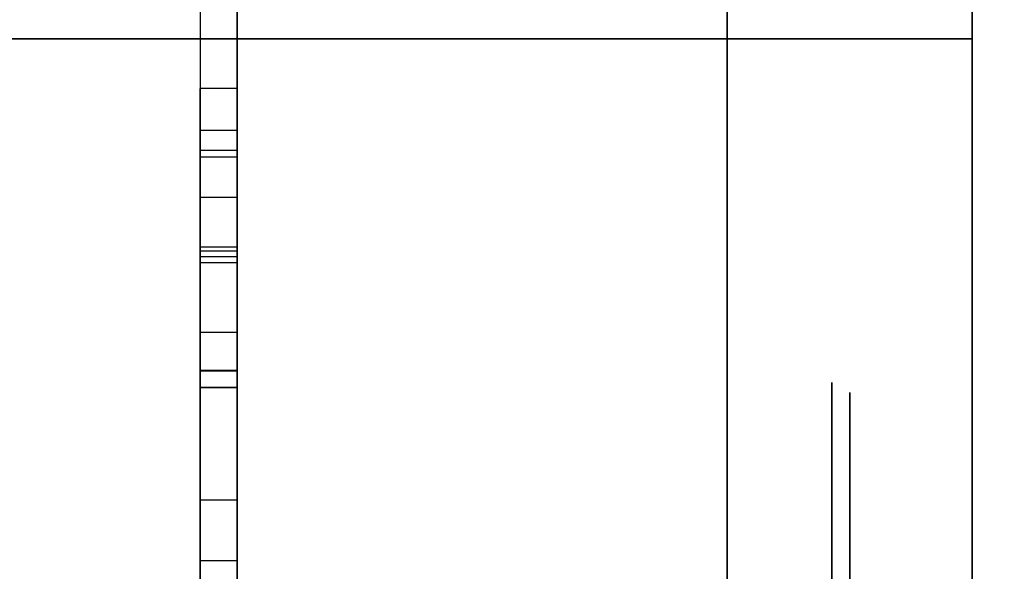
# Model space of a CAD drawing. Header units: millimetres. Extents: x 0 to 1524, y 0 to 1016.
# Tile 336 of 352: x 1394.188 to 1394.992, y 414.372 to 414.822. Entities that reach past the tile are written whole.
import ezdxf

# ---------------------------------------------------------------- set-up
doc = ezdxf.new("R2010")
doc.units = ezdxf.units.MM
doc.header["$LTSCALE"] = 83.82
doc.layers.get('0').update_dxf_attribs({"linetype": 'CONTINUOUS'})
doc.styles.get("Standard").update_dxf_attribs({"font": 'txt', "width": 0.8})
doc.dimstyles.new('DIMSTYLE_1', dxfattribs={"dimtxt": 15, "dimasz": 12, "dimexe": 0.18, "dimexo": 0.0625, "dimgap": 0.09, "dimtad": 1, "dimzin": 0, "dimdsep": 46, "dimtxsty": 'STANDARD', "dimblk": 'CLOSED', "dimblk1": 'CLOSED', "dimblk2": 'CLOSED', "dimcen": 0.09, "dimadec": 0, "dimazin": 0, "dimtp": 0.01, "dimtm": 0.01, "dimtfac": 1, "dimtofl": 0, "dimtmove": 0, "dimatfit": 3, "dimldrblk": 'CLOSED', "dimfxl": 1, "dimtolj": 1, "dimtzin": 0, "dimarcsym": 0})

# ---------------------------------------------------------------- blocks, each defined once
blk = doc.blocks.new('_CLOSED')
at = {"color": 0, "linetype": 'BYBLOCK'}
for p, q in [((0, 0), (-1, 0.208333)), ((-1, 0.208333), (-1, -0.208333)), ((-1, -0.208333), (0, 0)), ((-1, 0), (0, 0))]:
    blk.add_line(p, q, dxfattribs=at)
blk = doc.blocks.new('*D5')
at = {"color": 2, "linetype": 'CONTINUOUS'}
for p, q in [((1198.14537, 405.55665), (1198.14537, 520.52834)), ((1416.10397, 413.01746), (1416.10397, 520.52834)), ((1198.14537, 519.52834), (1307.12467, 519.52834)), ((1416.10397, 519.52834), (1307.12467, 519.52834))]:
    blk.add_line(p, q, dxfattribs=at)
at = {"color": 2, "linetype": 'CONTINUOUS', "xscale": 12, "yscale": 12, "zscale": 12, "rotation": 180}
blk.add_blockref('_CLOSED', (1198.14537, 519.52834), dxfattribs=at)
at = {"color": 2, "linetype": 'CONTINUOUS', "xscale": 12, "yscale": 12, "zscale": 12}
blk.add_blockref('_CLOSED', (1416.10397, 519.52834), dxfattribs=at)

msp = doc.modelspace()

# ---------------------------------------------------------------- linework, layer by layer
at = {"color": 6, "linetype": 'CONTINUOUS'}
for p, q in [((1394.36537, 417.65665), (1394.36537, 411.15665)), ((1394.36537, 411.15665), (1394.36537, 417.65665)), ((1394.36537, 417.65665), (1394.36537, 411.15665)), ((1394.36537, 411.15665), (1394.36537, 417.65665)), ((1394.36537, 417.65665), (1394.36537, 411.15665)), ((1394.36537, 411.15665), (1394.36537, 417.65665)), ((1394.36537, 417.65665), (1394.36537, 411.15665)), ((1394.36537, 411.15665), (1394.36537, 417.65665)), ((1394.76537, 416.54665), (1394.76537, 414.80665)), ((1394.76537, 414.80665), (1394.76537, 416.54665)), ((1394.76537, 416.54665), (1394.76537, 414.80665)), ((1394.76537, 414.80665), (1394.76537, 416.54665)), ((1394.76537, 416.54665), (1394.76537, 414.80665)), ((1394.76537, 414.80665), (1394.76537, 416.54665)), ((1394.76537, 416.54665), (1394.76537, 414.80665)), ((1394.76537, 414.80665), (1394.76537, 416.54665)), ((1394.76537, 416.54665), (1394.76537, 414.80665)), ((1394.76537, 414.80665), (1394.76537, 416.54665)), ((1394.76537, 416.54665), (1394.76537, 414.80665)), ((1394.76537, 414.80665), (1394.76537, 416.54665)), ((1394.76537, 416.54665), (1394.76537, 414.80665)), ((1394.76537, 414.80665), (1394.76537, 416.54665)), ((1394.76537, 416.54665), (1394.76537, 414.80665)), ((1394.76537, 414.80665), (1394.76537, 416.54665)), ((1394.33537, 415.02888), (1394.33537, 414.62378)), ((1394.33537, 415.02888), (1394.33537, 414.62378)), ((1394.33537, 415.02888), (1394.33537, 414.62378)), ((1394.33537, 415.02888), (1394.33537, 414.62378)), ((1394.36537, 415.02888), (1394.36537, 414.62378)), ((1394.36537, 415.02888), (1394.36537, 414.62378)), ((1394.36537, 415.02888), (1394.36537, 414.62378)), ((1394.36537, 415.02888), (1394.36537, 414.62378)), ((1392.92145, 414.80665), (1394.76537, 414.80665)), ((1394.76537, 414.80665), (1392.92145, 414.80665)), ((1392.92145, 414.80665), (1394.76537, 414.80665)), ((1394.76537, 414.80665), (1392.92145, 414.80665)), ((1392.92145, 414.80665), (1394.76537, 414.80665)), ((1394.76537, 414.80665), (1392.92145, 414.80665)), ((1392.92145, 414.80665), (1394.76537, 414.80665)), ((1394.76537, 414.80665), (1392.92145, 414.80665)), ((1394.76537, 414.80665), (1392.96537, 414.80665)), ((1392.96537, 414.80665), (1394.76537, 414.80665)), ((1394.76537, 414.80665), (1392.96537, 414.80665)), ((1392.96537, 414.80665), (1394.76537, 414.80665)), ((1394.76537, 414.80665), (1392.96537, 414.80665)), ((1392.96537, 414.80665), (1394.76537, 414.80665)), ((1394.76537, 414.80665), (1392.96537, 414.80665)), ((1392.96537, 414.80665), (1394.76537, 414.80665)), ((1394.76537, 414.80665), (1394.76537, 414.00665)), ((1394.76537, 414.80665), (1394.76537, 414.00665)), ((1394.76537, 414.00665), (1394.76537, 414.80665)), ((1394.76537, 414.80665), (1394.76537, 414.00665)), ((1394.76537, 414.80665), (1394.76537, 414.00665)), ((1394.76537, 414.80665), (1394.76537, 414.00665)), ((1394.76537, 414.00665), (1394.76537, 414.80665)), ((1394.76537, 414.80665), (1394.76537, 414.00665)), ((1394.76537, 414.80665), (1394.76537, 414.00665)), ((1394.76537, 414.80665), (1394.76537, 414.00665)), ((1394.76537, 414.00665), (1394.76537, 414.80665)), ((1394.76537, 414.80665), (1394.76537, 414.00665)), ((1394.76537, 414.80665), (1394.76537, 414.00665)), ((1394.76537, 414.80665), (1394.76537, 414.00665)), ((1394.76537, 414.00665), (1394.76537, 414.80665)), ((1394.76537, 414.80665), (1394.76537, 414.00665)), ((1394.96537, 414.00665), (1394.96537, 414.80665)), ((1394.96537, 414.80665), (1394.96537, 414.00665)), ((1394.96537, 414.00665), (1394.96537, 414.80665)), ((1394.96537, 414.80665), (1394.96537, 414.00665)), ((1394.96537, 414.00665), (1394.96537, 414.80665)), ((1394.96537, 414.80665), (1394.96537, 414.00665)), ((1394.96537, 414.00665), (1394.96537, 414.80665)), ((1394.96537, 414.80665), (1394.96537, 414.00665)), ((1394.33537, 414.76591), (1394.33537, 414.73165)), ((1394.33537, 414.62864), (1394.33537, 414.76591)), ((1394.36537, 414.76591), (1394.33537, 414.76591)), ((1394.36537, 414.76591), (1394.33537, 414.76591)), ((1394.33537, 414.71545), (1394.33537, 414.76591)), ((1394.33537, 414.76591), (1394.33537, 414.71013)), ((1394.33537, 414.76591), (1394.33537, 414.73165)), ((1394.33537, 414.62864), (1394.33537, 414.76591)), ((1394.36537, 414.76591), (1394.33537, 414.76591)), ((1394.36537, 414.76591), (1394.33537, 414.76591)), ((1394.33537, 414.71545), (1394.33537, 414.76591)), ((1394.33537, 414.76591), (1394.33537, 414.71013)), ((1394.33537, 414.76591), (1394.33537, 414.73165)), ((1394.33537, 414.62864), (1394.33537, 414.76591)), ((1394.36537, 414.76591), (1394.33537, 414.76591)), ((1394.36537, 414.76591), (1394.33537, 414.76591)), ((1394.33537, 414.71545), (1394.33537, 414.76591)), ((1394.33537, 414.76591), (1394.33537, 414.71013)), ((1394.33537, 414.76591), (1394.33537, 414.73165)), ((1394.33537, 414.62864), (1394.33537, 414.76591)), ((1394.36537, 414.76591), (1394.33537, 414.76591)), ((1394.36537, 414.76591), (1394.33537, 414.76591)), ((1394.33537, 414.71545), (1394.33537, 414.76591)), ((1394.33537, 414.76591), (1394.33537, 414.71013)), ((1394.36537, 414.76591), (1394.36537, 414.62864)), ((1394.36537, 414.73165), (1394.36537, 414.76591)), ((1394.36537, 414.71013), (1394.36537, 414.76591)), ((1394.36537, 414.76591), (1394.36537, 414.71545)), ((1394.36537, 414.76591), (1394.36537, 414.62864)), ((1394.36537, 414.73165), (1394.36537, 414.76591)), ((1394.36537, 414.71013), (1394.36537, 414.76591)), ((1394.36537, 414.76591), (1394.36537, 414.71545)), ((1394.36537, 414.76591), (1394.36537, 414.62864)), ((1394.36537, 414.73165), (1394.36537, 414.76591)), ((1394.36537, 414.71013), (1394.36537, 414.76591)), ((1394.36537, 414.76591), (1394.36537, 414.71545)), ((1394.36537, 414.76591), (1394.36537, 414.62864)), ((1394.36537, 414.73165), (1394.36537, 414.76591)), ((1394.36537, 414.71013), (1394.36537, 414.76591)), ((1394.36537, 414.76591), (1394.36537, 414.71545)), ((1394.33537, 414.73165), (1394.33537, 414.62378)), ((1394.36537, 414.73165), (1394.33537, 414.73165)), ((1394.33537, 414.73165), (1394.33537, 414.62378)), ((1394.36537, 414.73165), (1394.33537, 414.73165)), ((1394.33537, 414.73165), (1394.33537, 414.62378)), ((1394.36537, 414.73165), (1394.33537, 414.73165)), ((1394.33537, 414.73165), (1394.33537, 414.62378)), ((1394.36537, 414.73165), (1394.33537, 414.73165)), ((1394.36537, 414.62378), (1394.36537, 414.73165)), ((1394.36537, 414.62378), (1394.36537, 414.73165)), ((1394.36537, 414.62378), (1394.36537, 414.73165)), ((1394.36537, 414.62378), (1394.36537, 414.73165)), ((1394.36537, 414.71545), (1394.33537, 414.71545)), ((1394.33537, 414.53628), (1394.33537, 414.71545)), ((1394.36537, 414.71545), (1394.33537, 414.71545)), ((1394.33537, 414.53628), (1394.33537, 414.71545)), ((1394.36537, 414.71545), (1394.33537, 414.71545)), ((1394.33537, 414.53628), (1394.33537, 414.71545)), ((1394.36537, 414.71545), (1394.33537, 414.71545)), ((1394.33537, 414.53628), (1394.33537, 414.71545)), ((1394.36537, 414.71545), (1394.36537, 414.53628)), ((1394.36537, 414.71545), (1394.36537, 414.53628)), ((1394.36537, 414.71545), (1394.36537, 414.53628)), ((1394.36537, 414.71545), (1394.36537, 414.53628)), ((1394.36537, 414.71013), (1394.33537, 414.71013)), ((1394.33537, 414.71013), (1394.33537, 414.53559)), ((1394.36537, 414.71013), (1394.33537, 414.71013)), ((1394.33537, 414.71013), (1394.33537, 414.53559)), ((1394.36537, 414.71013), (1394.33537, 414.71013)), ((1394.33537, 414.71013), (1394.33537, 414.53559)), ((1394.36537, 414.71013), (1394.33537, 414.71013)), ((1394.33537, 414.71013), (1394.33537, 414.53559)), ((1394.36537, 414.53559), (1394.36537, 414.71013)), ((1394.36537, 414.53559), (1394.36537, 414.71013)), ((1394.36537, 414.53559), (1394.36537, 414.71013)), ((1394.36537, 414.53559), (1394.36537, 414.71013)), ((1394.33537, 414.67702), (1394.33537, 414.56707)), ((1394.33537, 414.56707), (1394.33537, 414.67702)), ((1394.36537, 414.67702), (1394.33537, 414.67702)), ((1394.33537, 414.67702), (1394.33537, 414.63675)), ((1394.33537, 414.63327), (1394.33537, 414.67702)), ((1394.36537, 414.67702), (1394.33537, 414.67702)), ((1394.33537, 414.67702), (1394.33537, 414.56707)), ((1394.33537, 414.56707), (1394.33537, 414.67702)), ((1394.36537, 414.67702), (1394.33537, 414.67702)), ((1394.33537, 414.67702), (1394.33537, 414.63675)), ((1394.33537, 414.63327), (1394.33537, 414.67702)), ((1394.36537, 414.67702), (1394.33537, 414.67702)), ((1394.33537, 414.67702), (1394.33537, 414.56707)), ((1394.33537, 414.56707), (1394.33537, 414.67702)), ((1394.36537, 414.67702), (1394.33537, 414.67702)), ((1394.33537, 414.67702), (1394.33537, 414.63675)), ((1394.33537, 414.63327), (1394.33537, 414.67702)), ((1394.36537, 414.67702), (1394.33537, 414.67702)), ((1394.33537, 414.67702), (1394.33537, 414.56707)), ((1394.33537, 414.56707), (1394.33537, 414.67702)), ((1394.36537, 414.67702), (1394.33537, 414.67702)), ((1394.33537, 414.67702), (1394.33537, 414.63675)), ((1394.33537, 414.63327), (1394.33537, 414.67702)), ((1394.36537, 414.67702), (1394.33537, 414.67702)), ((1394.36537, 414.67702), (1394.36537, 414.63327)), ((1394.36537, 414.63675), (1394.36537, 414.67702)), ((1394.36537, 414.56707), (1394.36537, 414.67702)), ((1394.36537, 414.67702), (1394.36537, 414.56707)), ((1394.36537, 414.67702), (1394.36537, 414.63327)), ((1394.36537, 414.63675), (1394.36537, 414.67702)), ((1394.36537, 414.56707), (1394.36537, 414.67702)), ((1394.36537, 414.67702), (1394.36537, 414.56707)), ((1394.36537, 414.67702), (1394.36537, 414.63327)), ((1394.36537, 414.63675), (1394.36537, 414.67702)), ((1394.36537, 414.56707), (1394.36537, 414.67702)), ((1394.36537, 414.67702), (1394.36537, 414.56707)), ((1394.36537, 414.67702), (1394.36537, 414.63327)), ((1394.36537, 414.63675), (1394.36537, 414.67702)), ((1394.36537, 414.56707), (1394.36537, 414.67702)), ((1394.36537, 414.67702), (1394.36537, 414.56707)), ((1394.33537, 414.63675), (1394.33537, 414.52193)), ((1394.36537, 414.63675), (1394.33537, 414.63675)), ((1394.33537, 414.63675), (1394.33537, 414.52193)), ((1394.36537, 414.63675), (1394.33537, 414.63675)), ((1394.33537, 414.63675), (1394.33537, 414.52193)), ((1394.36537, 414.63675), (1394.33537, 414.63675)), ((1394.33537, 414.63675), (1394.33537, 414.52193)), ((1394.36537, 414.63675), (1394.33537, 414.63675)), ((1394.33537, 414.52239), (1394.33537, 414.63327)), ((1394.36537, 414.63327), (1394.33537, 414.63327)), ((1394.33537, 414.52239), (1394.33537, 414.63327)), ((1394.36537, 414.63327), (1394.33537, 414.63327)), ((1394.33537, 414.52239), (1394.33537, 414.63327)), ((1394.36537, 414.63327), (1394.33537, 414.63327)), ((1394.33537, 414.52239), (1394.33537, 414.63327)), ((1394.36537, 414.63327), (1394.33537, 414.63327)), ((1394.36537, 414.52193), (1394.36537, 414.63675)), ((1394.36537, 414.52193), (1394.36537, 414.63675)), ((1394.36537, 414.52193), (1394.36537, 414.63675)), ((1394.36537, 414.52193), (1394.36537, 414.63675)), ((1394.36537, 414.63327), (1394.36537, 414.52239)), ((1394.36537, 414.63327), (1394.36537, 414.52239)), ((1394.36537, 414.63327), (1394.36537, 414.52239)), ((1394.36537, 414.63327), (1394.36537, 414.52239)), ((1394.33537, 414.31985), (1394.33537, 414.62864)), ((1394.36537, 414.62864), (1394.33537, 414.62864)), ((1394.33537, 414.31985), (1394.33537, 414.62864)), ((1394.36537, 414.62864), (1394.33537, 414.62864)), ((1394.33537, 414.31985), (1394.33537, 414.62864)), ((1394.36537, 414.62864), (1394.33537, 414.62864)), ((1394.33537, 414.31985), (1394.33537, 414.62864)), ((1394.36537, 414.62864), (1394.33537, 414.62864)), ((1394.36537, 414.62378), (1394.33537, 414.62378)), ((1394.36537, 414.62378), (1394.33537, 414.62378)), ((1394.36537, 414.62378), (1394.33537, 414.62378)), ((1394.36537, 414.62378), (1394.33537, 414.62378)), ((1394.36537, 414.62864), (1394.36537, 414.31985)), ((1394.36537, 414.62864), (1394.36537, 414.31985)), ((1394.36537, 414.62864), (1394.36537, 414.31985)), ((1394.36537, 414.62864), (1394.36537, 414.31985)), ((1394.33537, 414.32077), (1394.33537, 414.56707)), ((1394.33537, 414.56707), (1394.33537, 414.32077)), ((1394.36537, 414.56707), (1394.33537, 414.56707)), ((1394.36537, 414.56707), (1394.33537, 414.56707)), ((1394.33537, 414.32077), (1394.33537, 414.56707)), ((1394.33537, 414.56707), (1394.33537, 414.32077)), ((1394.36537, 414.56707), (1394.33537, 414.56707)), ((1394.36537, 414.56707), (1394.33537, 414.56707)), ((1394.33537, 414.32077), (1394.33537, 414.56707)), ((1394.33537, 414.56707), (1394.33537, 414.32077)), ((1394.36537, 414.56707), (1394.33537, 414.56707)), ((1394.36537, 414.56707), (1394.33537, 414.56707)), ((1394.33537, 414.32077), (1394.33537, 414.56707)), ((1394.33537, 414.56707), (1394.33537, 414.32077)), ((1394.36537, 414.56707), (1394.33537, 414.56707)), ((1394.36537, 414.56707), (1394.33537, 414.56707)), ((1394.36537, 414.32077), (1394.36537, 414.56707)), ((1394.36537, 414.56707), (1394.36537, 414.32077)), ((1394.36537, 414.32077), (1394.36537, 414.56707)), ((1394.36537, 414.56707), (1394.36537, 414.32077)), ((1394.36537, 414.32077), (1394.36537, 414.56707)), ((1394.36537, 414.56707), (1394.36537, 414.32077)), ((1394.36537, 414.32077), (1394.36537, 414.56707)), ((1394.36537, 414.56707), (1394.36537, 414.32077)), ((1394.33537, 414.53628), (1394.36537, 414.53628)), ((1394.33537, 414.53628), (1394.33537, 414.05064)), ((1394.33537, 414.53628), (1394.36537, 414.53628)), ((1394.33537, 414.53628), (1394.33537, 414.05064)), ((1394.33537, 414.53628), (1394.36537, 414.53628)), ((1394.33537, 414.53628), (1394.33537, 414.05064)), ((1394.33537, 414.53628), (1394.36537, 414.53628)), ((1394.33537, 414.53628), (1394.33537, 414.05064)), ((1394.36537, 414.53628), (1394.36537, 414.05064)), ((1394.36537, 414.53628), (1394.36537, 414.05064)), ((1394.36537, 414.53628), (1394.36537, 414.05064)), ((1394.36537, 414.53628), (1394.36537, 414.05064)), ((1394.33537, 414.52193), (1394.33537, 414.43027)), ((1394.36537, 414.52193), (1394.33537, 414.52193)), ((1394.33537, 414.52193), (1394.33537, 414.43027)), ((1394.36537, 414.52193), (1394.33537, 414.52193)), ((1394.33537, 414.52193), (1394.33537, 414.43027)), ((1394.36537, 414.52193), (1394.33537, 414.52193)), ((1394.33537, 414.52193), (1394.33537, 414.43027)), ((1394.36537, 414.52193), (1394.33537, 414.52193)), ((1394.36537, 414.43027), (1394.36537, 414.52193)), ((1394.36537, 414.43027), (1394.36537, 414.52193)), ((1394.36537, 414.43027), (1394.36537, 414.52193)), ((1394.36537, 414.43027), (1394.36537, 414.52193)), ((1394.33537, 414.43027), (1394.33537, 414.38073)), ((1394.36537, 414.43027), (1394.33537, 414.43027)), ((1394.33537, 414.43027), (1394.33537, 414.38073)), ((1394.36537, 414.43027), (1394.33537, 414.43027)), ((1394.33537, 414.43027), (1394.33537, 414.38073)), ((1394.36537, 414.43027), (1394.33537, 414.43027)), ((1394.33537, 414.43027), (1394.33537, 414.38073)), ((1394.36537, 414.43027), (1394.33537, 414.43027)), ((1394.36537, 414.38073), (1394.36537, 414.43027)), ((1394.36537, 414.38073), (1394.36537, 414.43027)), ((1394.36537, 414.38073), (1394.36537, 414.43027)), ((1394.36537, 414.38073), (1394.36537, 414.43027)), ((1394.33537, 414.38073), (1394.33537, 414.27656)), ((1394.36537, 414.38073), (1394.33537, 414.38073)), ((1394.33537, 414.38073), (1394.33537, 414.27656)), ((1394.36537, 414.38073), (1394.33537, 414.38073)), ((1394.33537, 414.38073), (1394.33537, 414.27656)), ((1394.36537, 414.38073), (1394.33537, 414.38073)), ((1394.33537, 414.38073), (1394.33537, 414.27656)), ((1394.36537, 414.38073), (1394.33537, 414.38073)), ((1394.36537, 414.27656), (1394.36537, 414.38073)), ((1394.36537, 414.27656), (1394.36537, 414.38073)), ((1394.36537, 414.27656), (1394.36537, 414.38073)), ((1394.36537, 414.27656), (1394.36537, 414.38073))]:
    msp.add_line(p, q, dxfattribs=at)
at = {"color": 7, "linetype": 'CONTINUOUS'}
for p, q in [((1394.76537, 413.50665), (1394.76537, 415.30665)), ((1394.76537, 413.50665), (1394.76537, 415.30665)), ((1394.76537, 413.50665), (1394.76537, 415.30665)), ((1394.76537, 413.50665), (1394.76537, 415.30665)), ((1394.96537, 413.50665), (1394.96537, 415.30665)), ((1394.96537, 413.50665), (1394.96537, 415.30665)), ((1394.96537, 413.50665), (1394.96537, 415.30665)), ((1394.96537, 413.50665), (1394.96537, 415.30665)), ((1394.96537, 415.20665), (1394.96537, 413.60665)), ((1394.96537, 415.20665), (1394.96537, 413.60665)), ((1394.96537, 415.20665), (1394.96537, 413.60665)), ((1394.96537, 415.20665), (1394.96537, 413.60665)), ((1394.76537, 415.15856), (1394.76537, 413.65475)), ((1394.76537, 415.15856), (1394.76537, 413.65475)), ((1394.76537, 415.15856), (1394.76537, 413.65475)), ((1394.76537, 415.15856), (1394.76537, 413.65475)), ((1394.96537, 413.76665), (1394.96537, 415.04665)), ((1394.96537, 415.04665), (1394.96537, 413.76665)), ((1394.96537, 413.76665), (1394.96537, 415.04665)), ((1394.96537, 415.04665), (1394.96537, 413.76665)), ((1394.96537, 413.76665), (1394.96537, 415.04665)), ((1394.96537, 415.04665), (1394.96537, 413.76665)), ((1394.96537, 413.76665), (1394.96537, 415.04665)), ((1394.96537, 415.04665), (1394.96537, 413.76665)), ((1394.33537, 415.0261), (1394.33537, 413.95596)), ((1394.33537, 415.0261), (1394.33537, 413.95596)), ((1394.33537, 415.0261), (1394.33537, 413.95596)), ((1394.33537, 415.0261), (1394.33537, 413.95596)), ((1394.36537, 413.95596), (1394.36537, 415.0261)), ((1394.36537, 413.95596), (1394.36537, 415.0261)), ((1394.36537, 413.95596), (1394.36537, 415.0261)), ((1394.36537, 413.95596), (1394.36537, 415.0261)), ((1394.76537, 414.80665), (1394.76537, 414.90665)), ((1394.76537, 414.90665), (1394.76537, 414.80665)), ((1394.76537, 414.80665), (1394.76537, 414.90665)), ((1394.76537, 414.90665), (1394.76537, 414.80665)), ((1394.76537, 414.80665), (1394.76537, 414.90665)), ((1394.76537, 414.90665), (1394.76537, 414.80665)), ((1394.76537, 414.80665), (1394.76537, 414.90665)), ((1394.76537, 414.90665), (1394.76537, 414.80665)), ((1394.96537, 414.90665), (1394.96537, 414.80665)), ((1394.96537, 414.40665), (1394.96537, 414.90665)), ((1394.96537, 414.80665), (1394.96537, 414.90665)), ((1394.96537, 414.90665), (1394.96537, 414.80665)), ((1394.96537, 414.40665), (1394.96537, 414.90665)), ((1394.96537, 414.80665), (1394.96537, 414.90665)), ((1394.96537, 414.90665), (1394.96537, 414.80665)), ((1394.96537, 414.40665), (1394.96537, 414.90665)), ((1394.96537, 414.80665), (1394.96537, 414.90665)), ((1394.96537, 414.90665), (1394.96537, 414.80665)), ((1394.96537, 414.40665), (1394.96537, 414.90665)), ((1394.96537, 414.80665), (1394.96537, 414.90665)), ((1394.96537, 414.80665), (1394.76537, 414.80665)), ((1394.76537, 414.80665), (1394.76537, 414.00665)), ((1394.96537, 414.80665), (1394.76537, 414.80665)), ((1394.76537, 414.80665), (1394.96537, 414.80665)), ((1394.76537, 414.00665), (1394.76537, 414.80665)), ((1394.76537, 414.80665), (1394.96537, 414.80665)), ((1394.96537, 414.80665), (1394.76537, 414.80665)), ((1394.76537, 414.80665), (1394.76537, 414.00665)), ((1394.96537, 414.80665), (1394.76537, 414.80665)), ((1394.76537, 414.80665), (1394.96537, 414.80665)), ((1394.76537, 414.00665), (1394.76537, 414.80665)), ((1394.76537, 414.80665), (1394.96537, 414.80665)), ((1394.96537, 414.80665), (1394.76537, 414.80665)), ((1394.76537, 414.80665), (1394.76537, 414.00665)), ((1394.96537, 414.80665), (1394.76537, 414.80665)), ((1394.76537, 414.80665), (1394.96537, 414.80665)), ((1394.76537, 414.00665), (1394.76537, 414.80665)), ((1394.76537, 414.80665), (1394.96537, 414.80665)), ((1394.96537, 414.80665), (1394.76537, 414.80665)), ((1394.76537, 414.80665), (1394.76537, 414.00665)), ((1394.96537, 414.80665), (1394.76537, 414.80665)), ((1394.76537, 414.80665), (1394.96537, 414.80665)), ((1394.76537, 414.00665), (1394.76537, 414.80665)), ((1394.76537, 414.80665), (1394.96537, 414.80665)), ((1394.96537, 414.00665), (1394.96537, 414.80665)), ((1394.96537, 414.80665), (1394.96537, 414.00665)), ((1394.96537, 414.00665), (1394.96537, 414.80665)), ((1394.96537, 414.80665), (1394.96537, 414.00665)), ((1394.96537, 414.00665), (1394.96537, 414.80665)), ((1394.96537, 414.80665), (1394.96537, 414.00665)), ((1394.96537, 414.00665), (1394.96537, 414.80665)), ((1394.96537, 414.80665), (1394.96537, 414.00665)), ((1394.33537, 414.53559), (1394.33537, 414.49948)), ((1394.36537, 414.53559), (1394.33537, 414.53559)), ((1394.33537, 414.53559), (1394.33537, 414.49948)), ((1394.36537, 414.53559), (1394.33537, 414.53559)), ((1394.33537, 414.53559), (1394.33537, 414.49948)), ((1394.36537, 414.53559), (1394.33537, 414.53559)), ((1394.33537, 414.53559), (1394.33537, 414.49948)), ((1394.36537, 414.53559), (1394.33537, 414.53559)), ((1394.36537, 414.49948), (1394.36537, 414.53559)), ((1394.36537, 414.49948), (1394.36537, 414.53559)), ((1394.36537, 414.49948), (1394.36537, 414.53559)), ((1394.36537, 414.49948), (1394.36537, 414.53559)), ((1394.33537, 414.49323), (1394.33537, 414.52239)), ((1394.33537, 414.52239), (1394.36537, 414.52239)), ((1394.33537, 414.49323), (1394.33537, 414.52239)), ((1394.33537, 414.52239), (1394.36537, 414.52239)), ((1394.33537, 414.49323), (1394.33537, 414.52239)), ((1394.33537, 414.52239), (1394.36537, 414.52239)), ((1394.33537, 414.49323), (1394.33537, 414.52239)), ((1394.33537, 414.52239), (1394.36537, 414.52239)), ((1394.36537, 414.52239), (1394.36537, 414.49323)), ((1394.36537, 414.52239), (1394.36537, 414.49323)), ((1394.36537, 414.52239), (1394.36537, 414.49323)), ((1394.36537, 414.52239), (1394.36537, 414.49323)), ((1394.33537, 414.49948), (1394.33537, 414.48443)), ((1394.33537, 414.49948), (1394.33537, 414.48443)), ((1394.33537, 414.49948), (1394.33537, 414.48443)), ((1394.33537, 414.49948), (1394.33537, 414.48443)), ((1394.36537, 414.48443), (1394.36537, 414.49948)), ((1394.36537, 414.48443), (1394.36537, 414.49948)), ((1394.36537, 414.48443), (1394.36537, 414.49948)), ((1394.36537, 414.48443), (1394.36537, 414.49948)), ((1394.33537, 414.48419), (1394.33537, 414.49323)), ((1394.33537, 414.48419), (1394.33537, 414.49323)), ((1394.33537, 414.48419), (1394.33537, 414.49323)), ((1394.33537, 414.48419), (1394.33537, 414.49323)), ((1394.36537, 414.49323), (1394.36537, 414.48419)), ((1394.36537, 414.49323), (1394.36537, 414.48419)), ((1394.36537, 414.49323), (1394.36537, 414.48419)), ((1394.36537, 414.49323), (1394.36537, 414.48419)), ((1394.96537, 413.90666), (1394.96537, 414.40665)), ((1394.96537, 413.90666), (1394.96537, 414.40665)), ((1394.96537, 413.90666), (1394.96537, 414.40665)), ((1394.96537, 413.90666), (1394.96537, 414.40665))]:
    msp.add_line(p, q, dxfattribs=at)
at = {"color": 6, "linetype": 'CONTINUOUS'}
for points in [[(1394.36537, 414.40665), (1394.36537, 414.48435), (1394.36537, 414.55908), (1394.36537, 414.62801), (1394.36537, 414.6895), (1394.36537, 414.73905), (1394.36537, 414.77594), (1394.36537, 414.79876), (1394.36537, 414.80665), (1394.36537, 414.79904), (1394.36537, 414.77647), (1394.36537, 414.73982), (1394.36537, 414.6895), (1394.36537, 414.62917), (1394.36537, 414.56037), (1394.36537, 414.48572), (1394.36537, 414.40665)], [(1394.36537, 414.40665), (1394.36537, 414.48435), (1394.36537, 414.55908), (1394.36537, 414.62801), (1394.36537, 414.6895), (1394.36537, 414.73905), (1394.36537, 414.77594), (1394.36537, 414.79876), (1394.36537, 414.80665), (1394.36537, 414.79904), (1394.36537, 414.77647), (1394.36537, 414.73982), (1394.36537, 414.6895), (1394.36537, 414.62917), (1394.36537, 414.56037), (1394.36537, 414.48572), (1394.36537, 414.40665)], [(1394.36537, 414.40665), (1394.36537, 414.48435), (1394.36537, 414.55908), (1394.36537, 414.62801), (1394.36537, 414.6895), (1394.36537, 414.73905), (1394.36537, 414.77594), (1394.36537, 414.79876), (1394.36537, 414.80665), (1394.36537, 414.79904), (1394.36537, 414.77647), (1394.36537, 414.73982), (1394.36537, 414.6895), (1394.36537, 414.62917), (1394.36537, 414.56037), (1394.36537, 414.48572), (1394.36537, 414.40665)], [(1394.36537, 414.40665), (1394.36537, 414.48435), (1394.36537, 414.55908), (1394.36537, 414.62801), (1394.36537, 414.6895), (1394.36537, 414.73905), (1394.36537, 414.77594), (1394.36537, 414.79876), (1394.36537, 414.80665), (1394.36537, 414.79904), (1394.36537, 414.77647), (1394.36537, 414.73982), (1394.36537, 414.6895), (1394.36537, 414.62917), (1394.36537, 414.56037), (1394.36537, 414.48572), (1394.36537, 414.40665)], [(1394.36537, 414.40665), (1394.36537, 414.48435), (1394.36537, 414.55908), (1394.36537, 414.62801), (1394.36537, 414.6895), (1394.36537, 414.73905), (1394.36537, 414.77594), (1394.36537, 414.79876), (1394.36537, 414.80665), (1394.36537, 414.79904), (1394.36537, 414.77647), (1394.36537, 414.73982), (1394.36537, 414.6895), (1394.36537, 414.62917), (1394.36537, 414.56037), (1394.36537, 414.48572), (1394.36537, 414.40665)], [(1394.36537, 414.40665), (1394.36537, 414.48435), (1394.36537, 414.55908), (1394.36537, 414.62801), (1394.36537, 414.6895), (1394.36537, 414.73905), (1394.36537, 414.77594), (1394.36537, 414.79876), (1394.36537, 414.80665), (1394.36537, 414.79904), (1394.36537, 414.77647), (1394.36537, 414.73982), (1394.36537, 414.6895), (1394.36537, 414.62917), (1394.36537, 414.56037), (1394.36537, 414.48572), (1394.36537, 414.40665)], [(1394.36537, 414.40665), (1394.36537, 414.48435), (1394.36537, 414.55908), (1394.36537, 414.62801), (1394.36537, 414.6895), (1394.36537, 414.73905), (1394.36537, 414.77594), (1394.36537, 414.79876), (1394.36537, 414.80665), (1394.36537, 414.79904), (1394.36537, 414.77647), (1394.36537, 414.73982), (1394.36537, 414.6895), (1394.36537, 414.62917), (1394.36537, 414.56037), (1394.36537, 414.48572), (1394.36537, 414.40665)], [(1394.36537, 414.40665), (1394.36537, 414.48435), (1394.36537, 414.55908), (1394.36537, 414.62801), (1394.36537, 414.6895), (1394.36537, 414.73905), (1394.36537, 414.77594), (1394.36537, 414.79876), (1394.36537, 414.80665), (1394.36537, 414.79904), (1394.36537, 414.77647), (1394.36537, 414.73982), (1394.36537, 414.6895), (1394.36537, 414.62917), (1394.36537, 414.56037), (1394.36537, 414.48572), (1394.36537, 414.40665)], [(1394.76537, 414.80665), (1394.80422, 414.80665), (1394.84159, 414.80665), (1394.87605, 414.80665), (1394.9068, 414.80665), (1394.93157, 414.80665), (1394.95002, 414.80665), (1394.96143, 414.80665), (1394.96537, 414.80665)], [(1394.96537, 414.80665), (1394.96157, 414.80665), (1394.95028, 414.80665), (1394.93196, 414.80665), (1394.9068, 414.80665), (1394.87663, 414.80665), (1394.84223, 414.80665), (1394.80491, 414.80665), (1394.76537, 414.80665)], [(1394.76537, 414.80665), (1394.80422, 414.80665), (1394.84159, 414.80665), (1394.87605, 414.80665), (1394.9068, 414.80665), (1394.93157, 414.80665), (1394.95002, 414.80665), (1394.96143, 414.80665), (1394.96537, 414.80665)], [(1394.96537, 414.80665), (1394.96157, 414.80665), (1394.95028, 414.80665), (1394.93196, 414.80665), (1394.9068, 414.80665), (1394.87663, 414.80665), (1394.84223, 414.80665), (1394.80491, 414.80665), (1394.76537, 414.80665)], [(1394.76537, 414.80665), (1394.80422, 414.80665), (1394.84159, 414.80665), (1394.87605, 414.80665), (1394.9068, 414.80665), (1394.93157, 414.80665), (1394.95002, 414.80665), (1394.96143, 414.80665), (1394.96537, 414.80665)], [(1394.96537, 414.80665), (1394.96157, 414.80665), (1394.95028, 414.80665), (1394.93196, 414.80665), (1394.9068, 414.80665), (1394.87663, 414.80665), (1394.84223, 414.80665), (1394.80491, 414.80665), (1394.76537, 414.80665)], [(1394.76537, 414.80665), (1394.80422, 414.80665), (1394.84159, 414.80665), (1394.87605, 414.80665), (1394.9068, 414.80665), (1394.93157, 414.80665), (1394.95002, 414.80665), (1394.96143, 414.80665), (1394.96537, 414.80665)], [(1394.96537, 414.80665), (1394.96157, 414.80665), (1394.95028, 414.80665), (1394.93196, 414.80665), (1394.9068, 414.80665), (1394.87663, 414.80665), (1394.84223, 414.80665), (1394.80491, 414.80665), (1394.76537, 414.80665)], [(1394.36537, 414.40665), (1394.36537, 414.32896), (1394.36537, 414.25423), (1394.36537, 414.1853), (1394.36537, 414.12381), (1394.36537, 414.07426), (1394.36537, 414.03737), (1394.36537, 414.01455), (1394.36537, 414.00665), (1394.36537, 414.01427), (1394.36537, 414.03684), (1394.36537, 414.07349), (1394.36537, 414.12381), (1394.36537, 414.18414), (1394.36537, 414.25294), (1394.36537, 414.32759), (1394.36537, 414.40665)], [(1394.36537, 414.40665), (1394.36537, 414.32896), (1394.36537, 414.25423), (1394.36537, 414.1853), (1394.36537, 414.12381), (1394.36537, 414.07426), (1394.36537, 414.03737), (1394.36537, 414.01455), (1394.36537, 414.00665), (1394.36537, 414.01427), (1394.36537, 414.03684), (1394.36537, 414.07349), (1394.36537, 414.12381), (1394.36537, 414.18414), (1394.36537, 414.25294), (1394.36537, 414.32759), (1394.36537, 414.40665)], [(1394.36537, 414.40665), (1394.36537, 414.32896), (1394.36537, 414.25423), (1394.36537, 414.1853), (1394.36537, 414.12381), (1394.36537, 414.07426), (1394.36537, 414.03737), (1394.36537, 414.01455), (1394.36537, 414.00665), (1394.36537, 414.01427), (1394.36537, 414.03684), (1394.36537, 414.07349), (1394.36537, 414.12381), (1394.36537, 414.18414), (1394.36537, 414.25294), (1394.36537, 414.32759), (1394.36537, 414.40665)], [(1394.36537, 414.40665), (1394.36537, 414.32896), (1394.36537, 414.25423), (1394.36537, 414.1853), (1394.36537, 414.12381), (1394.36537, 414.07426), (1394.36537, 414.03737), (1394.36537, 414.01455), (1394.36537, 414.00665), (1394.36537, 414.01427), (1394.36537, 414.03684), (1394.36537, 414.07349), (1394.36537, 414.12381), (1394.36537, 414.18414), (1394.36537, 414.25294), (1394.36537, 414.32759), (1394.36537, 414.40665)], [(1394.36537, 414.40665), (1394.36537, 414.32896), (1394.36537, 414.25423), (1394.36537, 414.1853), (1394.36537, 414.12381), (1394.36537, 414.07426), (1394.36537, 414.03737), (1394.36537, 414.01455), (1394.36537, 414.00665), (1394.36537, 414.01427), (1394.36537, 414.03684), (1394.36537, 414.07349), (1394.36537, 414.12381), (1394.36537, 414.18414), (1394.36537, 414.25294), (1394.36537, 414.32759), (1394.36537, 414.40665)], [(1394.36537, 414.40665), (1394.36537, 414.32896), (1394.36537, 414.25423), (1394.36537, 414.1853), (1394.36537, 414.12381), (1394.36537, 414.07426), (1394.36537, 414.03737), (1394.36537, 414.01455), (1394.36537, 414.00665), (1394.36537, 414.01427), (1394.36537, 414.03684), (1394.36537, 414.07349), (1394.36537, 414.12381), (1394.36537, 414.18414), (1394.36537, 414.25294), (1394.36537, 414.32759), (1394.36537, 414.40665)], [(1394.36537, 414.40665), (1394.36537, 414.32896), (1394.36537, 414.25423), (1394.36537, 414.1853), (1394.36537, 414.12381), (1394.36537, 414.07426), (1394.36537, 414.03737), (1394.36537, 414.01455), (1394.36537, 414.00665), (1394.36537, 414.01427), (1394.36537, 414.03684), (1394.36537, 414.07349), (1394.36537, 414.12381), (1394.36537, 414.18414), (1394.36537, 414.25294), (1394.36537, 414.32759), (1394.36537, 414.40665)], [(1394.36537, 414.40665), (1394.36537, 414.32896), (1394.36537, 414.25423), (1394.36537, 414.1853), (1394.36537, 414.12381), (1394.36537, 414.07426), (1394.36537, 414.03737), (1394.36537, 414.01455), (1394.36537, 414.00665), (1394.36537, 414.01427), (1394.36537, 414.03684), (1394.36537, 414.07349), (1394.36537, 414.12381), (1394.36537, 414.18414), (1394.36537, 414.25294), (1394.36537, 414.32759), (1394.36537, 414.40665)]]:
    msp.add_lwpolyline(points, dxfattribs=at)
at = {"color": 7, "linetype": 'CONTINUOUS'}
for points in [[(1394.85083, 414.40665), (1394.85083, 414.42991), (1394.85083, 414.45228), (1394.85083, 414.47291), (1394.85083, 414.49131), (1394.85083, 414.50614), (1394.85083, 414.51718), (1394.85083, 414.52401), (1394.85083, 414.52638), (1394.85083, 414.5241), (1394.85083, 414.51734), (1394.85083, 414.50637), (1394.85083, 414.49131), (1394.85083, 414.47326), (1394.85083, 414.45266), (1394.85083, 414.43032), (1394.85083, 414.40665)], [(1394.85083, 414.40665), (1394.85083, 414.42991), (1394.85083, 414.45228), (1394.85083, 414.47291), (1394.85083, 414.49131), (1394.85083, 414.50614), (1394.85083, 414.51718), (1394.85083, 414.52401), (1394.85083, 414.52638), (1394.85083, 414.5241), (1394.85083, 414.51734), (1394.85083, 414.50637), (1394.85083, 414.49131), (1394.85083, 414.47326), (1394.85083, 414.45266), (1394.85083, 414.43032), (1394.85083, 414.40665)], [(1394.85083, 414.40665), (1394.85083, 414.42991), (1394.85083, 414.45228), (1394.85083, 414.47291), (1394.85083, 414.49131), (1394.85083, 414.50614), (1394.85083, 414.51718), (1394.85083, 414.52401), (1394.85083, 414.52638), (1394.85083, 414.5241), (1394.85083, 414.51734), (1394.85083, 414.50637), (1394.85083, 414.49131), (1394.85083, 414.47326), (1394.85083, 414.45266), (1394.85083, 414.43032), (1394.85083, 414.40665)], [(1394.85083, 414.40665), (1394.85083, 414.42991), (1394.85083, 414.45228), (1394.85083, 414.47291), (1394.85083, 414.49131), (1394.85083, 414.50614), (1394.85083, 414.51718), (1394.85083, 414.52401), (1394.85083, 414.52638), (1394.85083, 414.5241), (1394.85083, 414.51734), (1394.85083, 414.50637), (1394.85083, 414.49131), (1394.85083, 414.47326), (1394.85083, 414.45266), (1394.85083, 414.43032), (1394.85083, 414.40665)], [(1394.86537, 414.40665), (1394.86537, 414.42828), (1394.86537, 414.44908), (1394.86537, 414.46826), (1394.86537, 414.48537), (1394.86537, 414.49916), (1394.86537, 414.50943), (1394.86537, 414.51578), (1394.86537, 414.51798), (1394.86537, 414.51586), (1394.86537, 414.50958), (1394.86537, 414.49938), (1394.86537, 414.48537), (1394.86537, 414.46858), (1394.86537, 414.44944), (1394.86537, 414.42866), (1394.86537, 414.40665)], [(1394.86537, 414.40665), (1394.86537, 414.42828), (1394.86537, 414.44908), (1394.86537, 414.46826), (1394.86537, 414.48537), (1394.86537, 414.49916), (1394.86537, 414.50943), (1394.86537, 414.51578), (1394.86537, 414.51798), (1394.86537, 414.51586), (1394.86537, 414.50958), (1394.86537, 414.49938), (1394.86537, 414.48537), (1394.86537, 414.46858), (1394.86537, 414.44944), (1394.86537, 414.42866), (1394.86537, 414.40665)], [(1394.86537, 414.40665), (1394.86537, 414.42828), (1394.86537, 414.44908), (1394.86537, 414.46826), (1394.86537, 414.48537), (1394.86537, 414.49916), (1394.86537, 414.50943), (1394.86537, 414.51578), (1394.86537, 414.51798), (1394.86537, 414.51586), (1394.86537, 414.50958), (1394.86537, 414.49938), (1394.86537, 414.48537), (1394.86537, 414.46858), (1394.86537, 414.44944), (1394.86537, 414.42866), (1394.86537, 414.40665)], [(1394.86537, 414.40665), (1394.86537, 414.42828), (1394.86537, 414.44908), (1394.86537, 414.46826), (1394.86537, 414.48537), (1394.86537, 414.49916), (1394.86537, 414.50943), (1394.86537, 414.51578), (1394.86537, 414.51798), (1394.86537, 414.51586), (1394.86537, 414.50958), (1394.86537, 414.49938), (1394.86537, 414.48537), (1394.86537, 414.46858), (1394.86537, 414.44944), (1394.86537, 414.42866), (1394.86537, 414.40665)], [(1394.85083, 414.40665), (1394.85083, 414.3834), (1394.85083, 414.36103), (1394.85083, 414.3404), (1394.85083, 414.322), (1394.85083, 414.30717), (1394.85083, 414.29613), (1394.85083, 414.28929), (1394.85083, 414.28693), (1394.85083, 414.28921), (1394.85083, 414.29597), (1394.85083, 414.30693), (1394.85083, 414.322), (1394.85083, 414.34005), (1394.85083, 414.36065), (1394.85083, 414.38299), (1394.85083, 414.40665)], [(1394.85083, 414.40665), (1394.85083, 414.3834), (1394.85083, 414.36103), (1394.85083, 414.3404), (1394.85083, 414.322), (1394.85083, 414.30717), (1394.85083, 414.29613), (1394.85083, 414.28929), (1394.85083, 414.28693), (1394.85083, 414.28921), (1394.85083, 414.29597), (1394.85083, 414.30693), (1394.85083, 414.322), (1394.85083, 414.34005), (1394.85083, 414.36065), (1394.85083, 414.38299), (1394.85083, 414.40665)], [(1394.85083, 414.40665), (1394.85083, 414.3834), (1394.85083, 414.36103), (1394.85083, 414.3404), (1394.85083, 414.322), (1394.85083, 414.30717), (1394.85083, 414.29613), (1394.85083, 414.28929), (1394.85083, 414.28693), (1394.85083, 414.28921), (1394.85083, 414.29597), (1394.85083, 414.30693), (1394.85083, 414.322), (1394.85083, 414.34005), (1394.85083, 414.36065), (1394.85083, 414.38299), (1394.85083, 414.40665)], [(1394.85083, 414.40665), (1394.85083, 414.3834), (1394.85083, 414.36103), (1394.85083, 414.3404), (1394.85083, 414.322), (1394.85083, 414.30717), (1394.85083, 414.29613), (1394.85083, 414.28929), (1394.85083, 414.28693), (1394.85083, 414.28921), (1394.85083, 414.29597), (1394.85083, 414.30693), (1394.85083, 414.322), (1394.85083, 414.34005), (1394.85083, 414.36065), (1394.85083, 414.38299), (1394.85083, 414.40665)], [(1394.86537, 414.40665), (1394.86537, 414.38503), (1394.86537, 414.36423), (1394.86537, 414.34505), (1394.86537, 414.32794), (1394.86537, 414.31414), (1394.86537, 414.30388), (1394.86537, 414.29753), (1394.86537, 414.29533), (1394.86537, 414.29745), (1394.86537, 414.30373), (1394.86537, 414.31393), (1394.86537, 414.32794), (1394.86537, 414.34472), (1394.86537, 414.36387), (1394.86537, 414.38465), (1394.86537, 414.40665)], [(1394.86537, 414.40665), (1394.86537, 414.38503), (1394.86537, 414.36423), (1394.86537, 414.34505), (1394.86537, 414.32794), (1394.86537, 414.31414), (1394.86537, 414.30388), (1394.86537, 414.29753), (1394.86537, 414.29533), (1394.86537, 414.29745), (1394.86537, 414.30373), (1394.86537, 414.31393), (1394.86537, 414.32794), (1394.86537, 414.34472), (1394.86537, 414.36387), (1394.86537, 414.38465), (1394.86537, 414.40665)], [(1394.86537, 414.40665), (1394.86537, 414.38503), (1394.86537, 414.36423), (1394.86537, 414.34505), (1394.86537, 414.32794), (1394.86537, 414.31414), (1394.86537, 414.30388), (1394.86537, 414.29753), (1394.86537, 414.29533), (1394.86537, 414.29745), (1394.86537, 414.30373), (1394.86537, 414.31393), (1394.86537, 414.32794), (1394.86537, 414.34472), (1394.86537, 414.36387), (1394.86537, 414.38465), (1394.86537, 414.40665)], [(1394.86537, 414.40665), (1394.86537, 414.38503), (1394.86537, 414.36423), (1394.86537, 414.34505), (1394.86537, 414.32794), (1394.86537, 414.31414), (1394.86537, 414.30388), (1394.86537, 414.29753), (1394.86537, 414.29533), (1394.86537, 414.29745), (1394.86537, 414.30373), (1394.86537, 414.31393), (1394.86537, 414.32794), (1394.86537, 414.34472), (1394.86537, 414.36387), (1394.86537, 414.38465), (1394.86537, 414.40665)]]:
    msp.add_lwpolyline(points, dxfattribs=at)

# ---------------------------------------------------------------- dimensions: what is measured, and where the dimension line sits
at = {"color": 2, "linetype": 'CONTINUOUS'}
dim = msp.add_linear_dim(base=(1198.14537, 519.52834), p1=(1416.10397, 413.01746), p2=(1198.14537, 405.55665), angle=180, dimstyle='DIMSTYLE_1', dxfattribs=at)
dim.commit()
dim.dimension.update_dxf_attribs({"geometry": '*D5', "text_midpoint": (1271.12467, 523.27834), "dimtype": 160})

doc.saveas('drawing.dxf')
